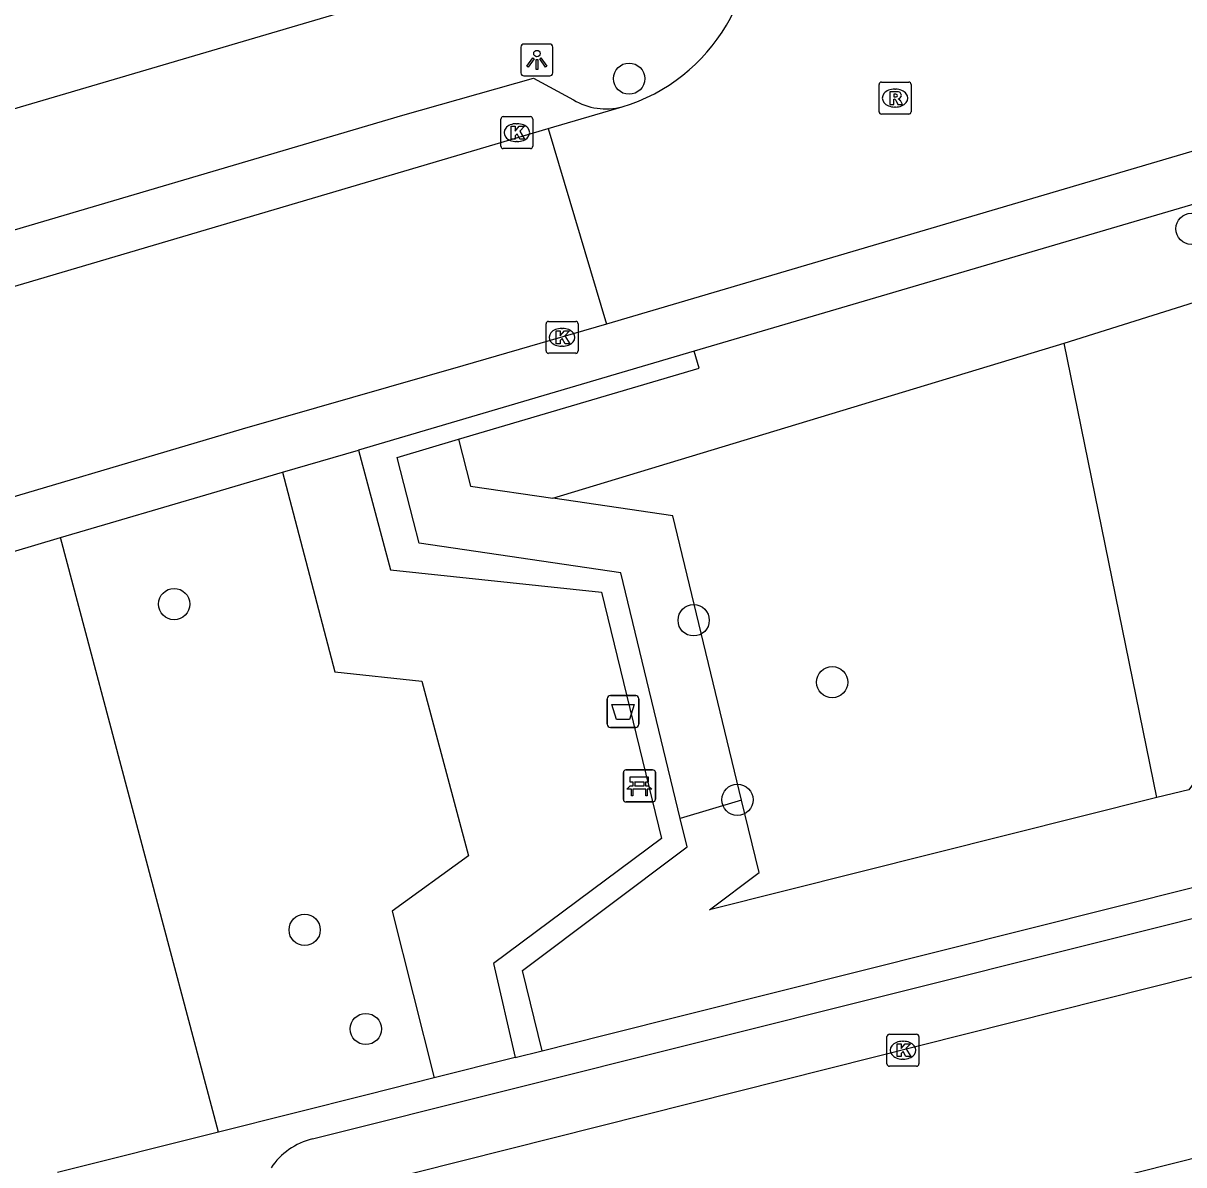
# Model space of a CAD drawing. Extents: x 162532 to 163264, y 381233 to 382042.
# Drawn here: x 162863.62 to 162899.94, y 381729.86 to 381765.58 of the extents above; entities that cross this region are included whole.
import ezdxf

# ---------------------------------------------------------------- set-up
doc = ezdxf.new("R2010")
doc.units = 0
for name, color, linetype in [('IMGEO_Afvalbak', 7, 'Continuous'), ('IMGEO_Bank', 7, 'Continuous'), ('IMGEO_Boom', 7, 'Continuous'), ('IMGEO_Groenvoorziening', 7, 'Continuous'), ('IMGEO_Haag', 7, 'Continuous'), ('IMGEO_Kolk', 7, 'Continuous'), ('IMGEO_Lichtpunt', 7, 'Continuous'), ('IMGEO_Rijbaan_lokaal_open', 7, 'Continuous'), ('IMGEO_Rioolput', 7, 'Continuous'), ('IMGEO_Voetpad_open', 7, 'Continuous')]:
    doc.layers.add(name, color=color, linetype=linetype)

msp = doc.modelspace()

# ---------------------------------------------------------------- linework, layer by layer
at = {"layer": 'IMGEO_Afvalbak'}
for p, q in [((162882.001, 381744.546), (162882.791, 381744.546)), ((162882.791, 381744.546), (162882.001, 381744.546)), ((162881.901, 381743.646), (162881.901, 381744.446)), ((162881.901, 381744.446), (162881.901, 381743.646)), ((162882.891, 381744.446), (162882.891, 381743.646)), ((162882.891, 381743.646), (162882.891, 381744.446)), ((162882.791, 381743.546), (162882.001, 381743.546)), ((162882.001, 381743.546), (162882.791, 381743.546))]:
    msp.add_line(p, q, dxfattribs=at)
msp.add_lwpolyline([(162882.044, 381744.26), (162882.748, 381744.26), (162882.599, 381743.79), (162882.193, 381743.79), (162882.044, 381744.26)], dxfattribs=at)
for centre, start, end in [((162882.001, 381744.446), 90, 180), ((162882.001, 381744.446), 90, 180), ((162882.791, 381744.446), 0, 90), ((162882.791, 381744.446), 360, 90), ((162882.001, 381743.646), 180, 270), ((162882.001, 381743.646), 180, 270), ((162882.791, 381743.646), 270, 0), ((162882.791, 381743.646), 270, 0)]:
    msp.add_arc(centre, 0.1, start, end, dxfattribs=at)
at = {"layer": 'IMGEO_Bank'}
for p, q in [((162882.406, 381741.293), (162882.406, 381742.134)), ((162882.406, 381742.134), (162882.406, 381741.293)), ((162882.481, 381742.218), (162883.322, 381742.218)), ((162883.322, 381742.218), (162882.481, 381742.218)), ((162883.406, 381742.143), (162883.406, 381741.302)), ((162883.406, 381741.302), (162883.406, 381742.143)), ((162883.103, 381741.616), (162882.71, 381741.616)), ((162882.715, 381741.724), (162882.715, 381741.83)), ((162882.759, 381741.83), (162882.759, 381741.724)), ((162883.047, 381741.836), (162882.765, 381741.836)), ((162882.765, 381741.718), (162883.047, 381741.718)), ((162883.053, 381741.724), (162883.053, 381741.83)), ((162883.097, 381741.83), (162883.097, 381741.724)), ((162883.331, 381741.218), (162882.49, 381741.218)), ((162882.49, 381741.218), (162883.331, 381741.218))]:
    msp.add_line(p, q, dxfattribs=at)
for points in [[(162882.709, 381741.836), (162882.623, 381741.836), (162882.623, 381741.997), (162883.186, 381741.997), (162883.186, 381741.836), (162883.103, 381741.836)], [(162882.653, 381741.616), (162882.511, 381741.616), (162882.623, 381741.718), (162882.709, 381741.718)], [(162882.703, 381741.609), (162882.703, 381741.402), (162882.66, 381741.402), (162882.66, 381741.609)], [(162883.103, 381741.718), (162883.186, 381741.718), (162883.298, 381741.616), (162883.159, 381741.616)], [(162883.153, 381741.609), (162883.153, 381741.402), (162883.109, 381741.402), (162883.109, 381741.609)]]:
    msp.add_lwpolyline(points, dxfattribs=at)
for centre, radius, start, end in [((162882.484, 381742.14), 0.0779, 92.4484, 184.2845), ((162882.484, 381742.14), 0.0779, 92.4484, 184.2845), ((162883.328, 381742.14), 0.0779, 2.4484, 94.2845), ((162883.328, 381742.14), 0.0779, 2.4484, 94.2845), ((162882.653, 381741.609), 0.00671, 2.8957, 87.1043), ((162882.71, 381741.609), 0.00671, 92.8957, 177.1043), ((162882.708, 381741.829), 0.00671, 2.8957, 87.1043), ((162882.708, 381741.725), 0.00671, 272.8957, 357.1043), ((162882.765, 381741.829), 0.00671, 92.8957, 177.1043), ((162882.765, 381741.725), 0.00671, 182.8957, 267.1043), ((162883.047, 381741.829), 0.00671, 2.8957, 87.1043), ((162883.047, 381741.725), 0.00671, 272.8957, 357.1043), ((162883.104, 381741.829), 0.00671, 92.8957, 177.1043), ((162883.104, 381741.725), 0.00671, 182.8957, 267.1043), ((162883.102, 381741.609), 0.00671, 2.8957, 87.1043), ((162883.159, 381741.609), 0.00671, 92.8957, 177.1043), ((162882.484, 381741.296), 0.0779, 182.4484, 274.2845), ((162882.484, 381741.296), 0.0779, 182.4484, 274.2845), ((162883.328, 381741.296), 0.0779, 272.4484, 4.2845), ((162883.328, 381741.296), 0.0779, 272.4484, 4.2845)]:
    msp.add_arc(centre, radius, start, end, dxfattribs=at)
at = {"layer": 'IMGEO_Boom'}
for centre in [(162882.584, 381763.846), (162900.183, 381759.149), (162868.346, 381747.407), (162884.605, 381746.899), (162888.942, 381744.962), (162885.974, 381741.283), (162872.431, 381737.211), (162874.344, 381734.111)]:
    msp.add_circle(centre, 0.489, dxfattribs=at)
at = {"layer": 'IMGEO_Groenvoorziening'}
for points in [[(162896.202, 381755.567), (162907.87, 381759.241), (162908.529, 381748.245), (162912.612, 381748.508), (162913.279, 381745.569), (162907.695, 381744.212), (162906.043, 381749.796), (162900.099, 381741.599), (162899.104, 381741.349)], [(162880.2, 381750.72), (162896.202, 381755.567)], [(162899.104, 381741.349), (162896.202, 381755.567)], [(162877.245, 381752.561), (162877.623, 381751.099), (162880.2, 381750.72)], [(162886.105, 381741.272), (162883.952, 381750.168), (162880.2, 381750.72)], [(162869.74, 381730.888), (162864.79, 381749.486)], [(162886.105, 381741.272), (162884.187, 381740.697)], [(162899.104, 381741.349), (162885.1, 381737.835), (162886.654, 381739.004), (162886.105, 381741.272)]]:
    msp.add_lwpolyline(points, dxfattribs=at)
at = {"layer": 'IMGEO_Haag'}
for points in [[(162877.245, 381752.561), (162884.777, 381754.791), (162884.621, 381755.318)], [(162884.187, 381740.697), (162882.326, 381748.385), (162876.019, 381749.313), (162875.842, 381750), (162875.327, 381751.993), (162877.245, 381752.561)], [(162879.866, 381733.428), (162879.251, 381735.937), (162884.401, 381739.811), (162884.187, 381740.697)]]:
    msp.add_lwpolyline(points, dxfattribs=at)
at = {"layer": 'IMGEO_Kolk'}
for p, q in [((162878.571, 381761.731), (162878.571, 381762.583)), ((162878.646, 381762.657), (162879.498, 381762.657)), ((162879.059, 381762.437), (162879.084, 381762.437)), ((162879.572, 381762.583), (162879.572, 381761.731)), ((162879.498, 381761.657), (162878.646, 381761.657)), ((162879.082, 381761.877), (162879.057, 381761.877)), ((162879.986, 381755.326), (162879.986, 381756.178)), ((162880.061, 381756.252), (162880.913, 381756.252)), ((162880.987, 381756.178), (162880.987, 381755.326)), ((162880.474, 381756.032), (162880.499, 381756.032)), ((162880.497, 381755.472), (162880.472, 381755.472)), ((162880.913, 381755.252), (162880.061, 381755.252)), ((162890.655, 381733.021), (162890.655, 381733.873)), ((162890.73, 381733.947), (162891.582, 381733.947)), ((162891.143, 381733.727), (162891.168, 381733.727)), ((162891.656, 381733.873), (162891.656, 381733.021)), ((162891.582, 381732.947), (162890.73, 381732.947)), ((162891.166, 381733.167), (162891.141, 381733.167))]:
    msp.add_line(p, q, dxfattribs=at)
for points in [[(162878.571, 381761.731), (162878.571, 381762.583)], [(162878.646, 381762.657), (162879.498, 381762.657)], [(162878.892, 381762.357), (162879.015, 381762.357), (162879.015, 381762.206), (162879.145, 381762.357), (162879.309, 381762.357), (162879.163, 381762.206), (162879.316, 381761.957), (162879.164, 381761.957), (162879.079, 381762.121), (162879.015, 381762.054), (162879.015, 381761.957), (162878.892, 381761.957), (162878.892, 381762.357)], [(162879.572, 381762.583), (162879.572, 381761.731)], [(162879.498, 381761.657), (162878.646, 381761.657)], [(162879.986, 381755.326), (162879.986, 381756.178)], [(162880.061, 381756.252), (162880.913, 381756.252)], [(162880.987, 381756.178), (162880.987, 381755.326)], [(162880.307, 381755.952), (162880.43, 381755.952), (162880.43, 381755.801), (162880.56, 381755.952), (162880.724, 381755.952), (162880.578, 381755.801), (162880.731, 381755.552), (162880.579, 381755.552), (162880.494, 381755.716), (162880.43, 381755.649), (162880.43, 381755.552), (162880.307, 381755.552), (162880.307, 381755.952)], [(162880.913, 381755.252), (162880.061, 381755.252)], [(162890.655, 381733.021), (162890.655, 381733.873)], [(162890.73, 381733.947), (162891.582, 381733.947)], [(162890.976, 381733.647), (162891.099, 381733.647), (162891.099, 381733.496), (162891.229, 381733.647), (162891.393, 381733.647), (162891.247, 381733.496), (162891.4, 381733.247), (162891.248, 381733.247), (162891.163, 381733.411), (162891.099, 381733.344), (162891.099, 381733.247), (162890.976, 381733.247), (162890.976, 381733.647)], [(162891.656, 381733.873), (162891.656, 381733.021)], [(162891.582, 381732.947), (162890.73, 381732.947)]]:
    msp.add_lwpolyline(points, dxfattribs=at)
for centre, start, end in [((162878.648, 381762.581), 91.552, 178.448), ((162878.648, 381762.581), 91.552, 178.448), ((162879.496, 381762.581), 1.552, 88.448), ((162879.496, 381762.581), 1.552, 88.448), ((162878.648, 381761.733), 181.552, 268.448), ((162878.648, 381761.733), 181.552, 268.448), ((162879.496, 381761.733), 271.552, 358.448), ((162879.496, 381761.733), 271.552, 358.448), ((162880.063, 381756.176), 91.552, 178.448), ((162880.063, 381756.176), 91.552, 178.448), ((162880.911, 381756.176), 1.552, 88.448), ((162880.911, 381756.176), 1.552, 88.448), ((162880.063, 381755.328), 181.552, 268.448), ((162880.063, 381755.328), 181.552, 268.448), ((162880.911, 381755.328), 271.552, 358.448), ((162880.911, 381755.328), 271.552, 358.448), ((162890.732, 381733.871), 91.552, 178.448), ((162890.732, 381733.871), 91.552, 178.448), ((162891.58, 381733.871), 1.552, 88.448), ((162891.58, 381733.871), 1.552, 88.448), ((162890.732, 381733.023), 181.552, 268.448), ((162890.732, 381733.023), 181.552, 268.448), ((162891.58, 381733.023), 271.552, 358.448), ((162891.58, 381733.023), 271.552, 358.448)]:
    msp.add_arc(centre, 0.0765, start, end, dxfattribs=at)
for centre, major_axis, ratio, start_param, end_param in [((162879.058, 381762.157), (-0.387, 0.002), 0.722429, 4.712389, 7.853982), ((162879.083, 381762.157), (-0.39, 0.002), 0.717154, 1.570796, 4.712389), ((162880.473, 381755.752), (-0.387, 0.002), 0.722429, 4.712389, 7.853982), ((162880.498, 381755.752), (-0.39, 0.002), 0.717154, 1.570796, 4.712389), ((162891.142, 381733.447), (-0.387, 0.002), 0.722429, 4.712389, 7.853982), ((162891.167, 381733.447), (-0.39, 0.002), 0.717154, 1.570796, 4.712389)]:
    msp.add_ellipse(centre, major_axis=major_axis, ratio=ratio, start_param=start_param, end_param=end_param, dxfattribs=at)
at = {"layer": 'IMGEO_Lichtpunt'}
for p, q in [((162880.103, 381764.929), (162879.295, 381764.929)), ((162880.103, 381764.929), (162879.295, 381764.929)), ((162879.201, 381764.834), (162879.201, 381764.027)), ((162879.201, 381764.834), (162879.201, 381764.027)), ((162880.197, 381764.027), (162880.197, 381764.834)), ((162880.197, 381764.027), (162880.197, 381764.834)), ((162879.295, 381763.933), (162880.103, 381763.933)), ((162879.295, 381763.933), (162880.103, 381763.933))]:
    msp.add_line(p, q, dxfattribs=at)
for points in [[(162879.575, 381764.498), (162879.614, 381764.47), (162879.426, 381764.208), (162879.388, 381764.235), (162879.575, 381764.498)], [(162879.787, 381764.47), (162879.825, 381764.497), (162880.012, 381764.235), (162879.973, 381764.207), (162879.787, 381764.47)], [(162879.677, 381764.45), (162879.724, 381764.45), (162879.724, 381764.128), (162879.677, 381764.128), (162879.677, 381764.45)]]:
    msp.add_lwpolyline(points, dxfattribs=at)
msp.add_circle((162879.7, 381764.632), 0.0994, dxfattribs=at)
for centre, start, end in [((162879.295, 381764.834), 90, 180), ((162879.295, 381764.834), 90, 180), ((162880.103, 381764.834), 0, 90), ((162880.103, 381764.834), 0, 90), ((162879.295, 381764.027), 180, 270), ((162879.295, 381764.027), 180, 270), ((162880.103, 381764.027), 270, 0), ((162880.103, 381764.027), 270, 360)]:
    msp.add_arc(centre, 0.0946, start, end, dxfattribs=at)
at = {"layer": 'IMGEO_Rijbaan_lokaal_open'}
for points in [[(162880.049, 381762.283), (162882.364, 381762.964)], [(162824.39, 381745.861), (162825.809, 381746.281), (162838.424, 381750), (162841.655, 381750.949), (162857.916, 381755.745), (162880.049, 381762.283)], [(162880.049, 381762.283), (162881.873, 381756.162)], [(162901.818, 381762.048), (162881.873, 381756.162)], [(162881.873, 381756.162), (162877.377, 381754.86), (162870.475, 381752.876), (162860.752, 381750), (162855.228, 381748.366), (162841.176, 381744.257), (162829.108, 381740.629), (162826.213, 381739.767)], [(162870.178, 381728.18), (162911.765, 381738.648)], [(162913.701, 381733.445), (162903.836, 381730.962), (162870.042, 381722.432), (162869.37, 381725.142)]]:
    msp.add_lwpolyline(points, dxfattribs=at)
msp.add_arc((162880.736, 381768.411), 5.685, 286.6436, 12.1596, dxfattribs=at)
at = {"layer": 'IMGEO_Rioolput'}
for p, q in [((162890.408, 381762.812), (162890.408, 381763.664)), ((162890.483, 381763.738), (162891.335, 381763.738)), ((162890.896, 381763.518), (162890.921, 381763.518)), ((162891.409, 381763.664), (162891.409, 381762.812)), ((162891.335, 381762.738), (162890.483, 381762.738)), ((162890.919, 381762.958), (162890.894, 381762.958))]:
    msp.add_line(p, q, dxfattribs=at)
for points in [[(162890.408, 381762.812), (162890.408, 381763.664)], [(162890.483, 381763.738), (162891.335, 381763.738)], [(162890.997, 381763.436), (162890.745, 381763.438), (162890.745, 381763.038)], [(162891.409, 381763.664), (162891.409, 381762.812)], [(162890.745, 381763.038), (162890.869, 381763.038), (162890.869, 381763.2), (162890.88, 381763.2)], [(162890.923, 381763.357), (162890.869, 381763.357), (162890.869, 381763.276)], [(162890.869, 381763.276), (162890.921, 381763.276)], [(162890.927, 381763.171), (162890.998, 381763.038), (162891.138, 381763.038), (162891.073, 381763.164)], [(162891.335, 381762.738), (162890.483, 381762.738)]]:
    msp.add_lwpolyline(points, dxfattribs=at)
for centre, radius, start, end in [((162890.485, 381763.662), 0.0765, 91.552, 178.448), ((162890.485, 381763.662), 0.0765, 91.552, 178.448), ((162890.996, 381763.326), 0.109, 350.3612, 89.416), ((162891.333, 381763.662), 0.0765, 1.552, 88.448), ((162891.333, 381763.662), 0.0765, 1.552, 88.448), ((162890.879, 381763.147), 0.0533, 26.0293, 88.6989), ((162890.905, 381763.465), 0.19, 274.7715, 282.9687), ((162890.929, 381763.261), 0.0964, 77.0061, 93.1865), ((162890.943, 381763.318), 0.0378, 276.6634, 79.6772), ((162890.994, 381763.326), 0.112, 277.5842, 350.9817), ((162890.978, 381763.111), 0.108, 29.5134, 73.7905), ((162890.485, 381762.814), 0.0765, 181.552, 268.448), ((162890.485, 381762.814), 0.0765, 181.552, 268.448), ((162891.333, 381762.814), 0.0765, 271.552, 358.448), ((162891.333, 381762.814), 0.0765, 271.552, 358.448)]:
    msp.add_arc(centre, radius, start, end, dxfattribs=at)
for centre, major_axis, ratio, start_param, end_param in [((162890.895, 381763.238), (-0.387, 0.002), 0.722429, 4.712389, 7.853982), ((162890.92, 381763.238), (-0.39, 0.002), 0.717154, 1.570796, 4.712389)]:
    msp.add_ellipse(centre, major_axis=major_axis, ratio=ratio, start_param=start_param, end_param=end_param, dxfattribs=at)
at = {"layer": 'IMGEO_Voetpad_open'}
for points in [[(162880.883, 381768.073), (162819.558, 381750.008)], [(162826.371, 381748.252), (162828.971, 381748.984), (162832.465, 381750), (162875.502, 381762.708), (162879.588, 381763.862), (162880.844, 381763.186)], [(162912.747, 381763.425), (162910.984, 381762.882), (162910.264, 381762.794), (162909.829, 381762.74), (162884.621, 381755.318)], [(162884.621, 381755.318), (162874.114, 381752.226)], [(162871.734, 381751.529), (162874.114, 381752.226)], [(162874.114, 381752.226), (162875.118, 381748.48), (162881.718, 381747.78), (162883.598, 381740.067), (162878.343, 381736.159), (162879.024, 381733.217)], [(162864.79, 381749.486), (162866.537, 381750), (162869.517, 381750.877), (162871.734, 381751.529)], [(162871.734, 381751.529), (162873.378, 381745.285), (162876.1, 381744.991), (162877.562, 381739.532), (162875.172, 381737.796), (162876.48, 381732.579)], [(162860.479, 381748.204), (162864.79, 381749.486)], [(162879.866, 381733.428), (162881.805, 381733.915), (162908.281, 381740.559), (162914.172, 381742.02)], [(162872.672, 381730.67), (162908.913, 381739.751), (162910.582, 381738.844)], [(162879.024, 381733.217), (162879.866, 381733.428)], [(162879.024, 381733.217), (162876.48, 381732.579)], [(162876.48, 381732.579), (162874.384, 381732.053), (162869.74, 381730.888)], [(162869.74, 381730.888), (162864.696, 381729.623)]]:
    msp.add_lwpolyline(points, dxfattribs=at)
for centre, radius, start, end in [((162881.863, 381764.848), 1.949, 238.4869, 284.8942), ((162873.179, 381728.57), 2.16, 103.5743, 146.481)]:
    msp.add_arc(centre, radius, start, end, dxfattribs=at)

doc.saveas('drawing.dxf')
